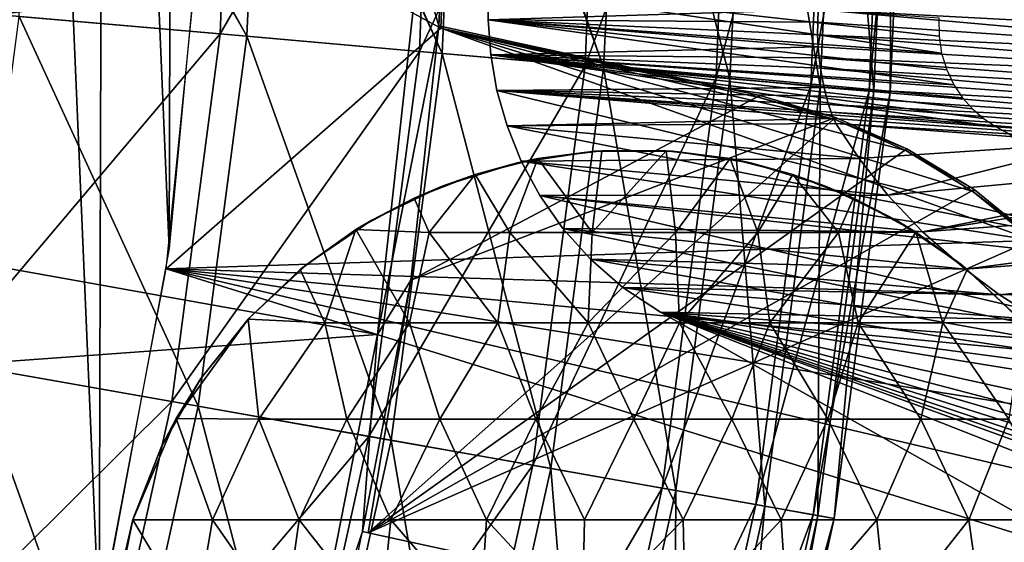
# Model space of a CAD drawing. Header units: millimetres. Extents: x -208 to -25, y 23 to 205.
# Tile 293 of 635: x -91.93 to -85.93, y 108.43 to 111.61. Entities that reach past the tile are written whole.
import ezdxf

# ---------------------------------------------------------------- set-up
doc = ezdxf.new("R2010")
doc.units = ezdxf.units.MM
doc.header["$LTSCALE"] = 65.185185
for name, color, linetype in [('133', 7, 'CONTINUOUS'), ('14', 7, 'CONTINUOUS'), ('15', 7, 'CONTINUOUS'), ('159', 7, 'CONTINUOUS'), ('16', 7, 'CONTINUOUS'), ('18', 7, 'CONTINUOUS'), ('19', 7, 'CONTINUOUS'), ('246', 7, 'CONTINUOUS'), ('25', 7, 'CONTINUOUS'), ('28', 7, 'CONTINUOUS'), ('315', 7, 'CONTINUOUS'), ('316', 7, 'CONTINUOUS'), ('472', 7, 'CONTINUOUS'), ('515', 7, 'CONTINUOUS'), ('516', 7, 'CONTINUOUS'), ('522', 7, 'CONTINUOUS'), ('546', 7, 'CONTINUOUS')]:
    doc.layers.add(name, color=color, linetype=linetype)

msp = doc.modelspace()

# ---------------------------------------------------------------- linework, layer by layer
at = {"layer": '133', "linetype": 'CONTINUOUS'}
for points in [[(-89.0709, 111.8203, -158.2812), (-86.3083, 111.4085, -162.706), (-89.0758, 111.6128, -158.2981), (-89.0709, 111.8203, -158.2812)], [(-86.3083, 111.4085, -162.706), (-89.0709, 111.8203, -158.2812), (-86.324, 111.5132, -162.6684), (-86.3083, 111.4085, -162.706)], [(-86.324, 111.5132, -162.6684), (-89.0709, 111.8203, -158.2812), (-86.3252, 111.6238, -162.6536), (-86.324, 111.5132, -162.6684)], [(-86.2767, 111.3085, -162.7688), (-86.2331, 111.2169, -162.8499), (-89.0758, 111.6128, -158.2981), (-86.2767, 111.3085, -162.7688)], [(-89.0758, 111.6128, -158.2981), (-86.2331, 111.2169, -162.8499), (-89.06, 111.3988, -158.3512), (-89.0758, 111.6128, -158.2981)], [(-86.3083, 111.4085, -162.706), (-86.2767, 111.3085, -162.7688), (-89.0758, 111.6128, -158.2981), (-86.3083, 111.4085, -162.706)], [(-86.0519, 111.01, -163.1654), (-85.9759, 110.9605, -163.2928), (-89.06, 111.3988, -158.3512), (-86.0519, 111.01, -163.1654)], [(-89.06, 111.3988, -158.3512), (-85.9759, 110.9605, -163.2928), (-89.0221, 111.1827, -158.4422), (-89.06, 111.3988, -158.3512)], [(-86.1201, 111.0692, -163.0491), (-86.0519, 111.01, -163.1654), (-89.06, 111.3988, -158.3512), (-86.1201, 111.0692, -163.0491)], [(-86.1809, 111.1379, -162.9432), (-86.1201, 111.0692, -163.0491), (-89.06, 111.3988, -158.3512), (-86.1809, 111.1379, -162.9432)], [(-86.2331, 111.2169, -162.8499), (-86.1809, 111.1379, -162.9432), (-89.06, 111.3988, -158.3512), (-86.2331, 111.2169, -162.8499)], [(-85.9759, 110.9605, -163.2928), (-84.3662, 110.0547, -165.9852), (-89.0221, 111.1827, -158.4422), (-85.9759, 110.9605, -163.2928)], [(-89.0221, 111.1827, -158.4422), (-84.3662, 110.0547, -165.9852), (-88.9603, 110.9655, -158.5738), (-89.0221, 111.1827, -158.4422)], [(-88.9603, 110.9655, -158.5738), (-84.3662, 110.0547, -165.9852), (-88.8733, 110.7503, -158.7472), (-88.9603, 110.9655, -158.5738)], [(-88.8733, 110.7503, -158.7472), (-84.3662, 110.0547, -165.9852), (-88.7601, 110.5407, -158.9635), (-88.8733, 110.7503, -158.7472)], [(-84.3662, 110.0547, -165.9852), (-82.7227, 109.1296, -168.76), (-88.7601, 110.5407, -158.9635), (-84.3662, 110.0547, -165.9852)], [(-88.7601, 110.5407, -158.9635), (-82.7227, 109.1296, -168.76), (-88.6197, 110.3402, -159.2229), (-88.7601, 110.5407, -158.9635)], [(-88.6197, 110.3402, -159.2229), (-82.7227, 109.1296, -168.76), (-88.4514, 110.1525, -159.5254), (-88.6197, 110.3402, -159.2229)], [(-88.4514, 110.1525, -159.5254), (-82.7227, 109.1296, -168.76), (-88.2536, 109.9811, -159.8725), (-88.4514, 110.1525, -159.5254)], [(-88.2536, 109.9811, -159.8725), (-82.7227, 109.1296, -168.76), (-88.0242, 109.8303, -160.266), (-88.2536, 109.9811, -159.8725)], [(-82.7227, 109.1296, -168.76), (-82.9281, 107.8257, -168.76), (-88.0242, 109.8303, -160.266), (-82.7227, 109.1296, -168.76)], [(-88.0242, 109.8303, -160.266), (-82.9281, 107.8257, -168.76), (-85.8, 108.578, -164.0611), (-88.0242, 109.8303, -160.266)]]:
    msp.add_3dface(points, dxfattribs=at)
at = {"layer": '14', "linetype": 'CONTINUOUS'}
for points in [[(-89.3764, 111.5769, -166.26), (-89.2739, 113.7995, -167.76), (-89.4992, 111.9912, -148.76), (-89.3764, 111.5769, -166.26)], [(-89.3646, 111.5609, -167.76), (-89.2739, 113.7995, -167.76), (-89.3764, 111.5769, -166.26), (-89.3646, 111.5609, -167.76)], [(-89.7504, 109.6933, -148.76), (-89.3764, 111.5769, -166.26), (-89.4992, 111.9912, -148.76), (-89.7504, 109.6933, -148.76)], [(-89.5476, 110.0247, -166.26), (-89.3764, 111.5769, -166.26), (-89.7504, 109.6933, -148.76), (-89.5476, 110.0247, -166.26)], [(-89.8074, 108.4848, -166.26), (-89.5476, 110.0247, -166.26), (-89.842, 108.4923, -162.2069), (-89.8074, 108.4848, -166.26)], [(-89.842, 108.4923, -162.2069), (-89.5476, 110.0247, -166.26), (-89.7504, 109.6933, -148.76), (-89.842, 108.4923, -162.2069)], [(-90.1976, 107.4224, -148.76), (-89.842, 108.4923, -162.2069), (-89.7504, 109.6933, -148.76), (-90.1976, 107.4224, -148.76)], [(-89.9437, 108.0027, -162.2116), (-89.842, 108.4923, -162.2069), (-90.1976, 107.4224, -148.76), (-89.9437, 108.0027, -162.2116)]]:
    msp.add_3dface(points, dxfattribs=at)
at = {"layer": '15', "linetype": 'CONTINUOUS'}
msp.add_3dface([(-89.8074, 108.4848, -166.26), (-89.842, 108.4923, -162.2069), (-85.8815, 107.6307, -166.26), (-89.8074, 108.4848, -166.26)], dxfattribs=at)
at = {"layer": '159', "linetype": 'CONTINUOUS'}
for points in [[(-86.9528, 110.9797, -60.3613), (-86.8124, 110.7661, -56.8951), (-85.37, 110.8622, -56.1528), (-86.9528, 110.9797, -60.3613)], [(-86.8124, 110.7661, -56.8951), (-86.6374, 110.5429, -53.2259), (-85.37, 110.8622, -56.1528), (-86.8124, 110.7661, -56.8951)], [(-85.37, 110.8622, -56.1528), (-86.6374, 110.5429, -53.2259), (-84.1527, 110.7749, -52.9988), (-85.37, 110.8622, -56.1528)], [(-86.6374, 110.5429, -53.2259), (-86.4258, 110.3202, -49.3351), (-84.1527, 110.7749, -52.9988), (-86.6374, 110.5429, -53.2259)], [(-84.1527, 110.7749, -52.9988), (-86.4258, 110.3202, -49.3351), (-83.743, 110.7459, -51.949), (-84.1527, 110.7749, -52.9988)], [(-83.743, 110.7459, -51.949), (-86.4258, 110.3202, -49.3351), (-82.0879, 110.6299, -47.75), (-83.743, 110.7459, -51.949)], [(-86.4258, 110.3202, -49.3351), (-86.1651, 110.0916, -45.279), (-82.0879, 110.6299, -47.75), (-86.4258, 110.3202, -49.3351)], [(-82.0879, 110.6299, -47.75), (-86.1651, 110.0916, -45.279), (-80.5308, 110.5198, -43.8157), (-82.0879, 110.6299, -47.75)], [(-86.1651, 110.0916, -45.279), (-85.9542, 109.935, -42.5167), (-80.5308, 110.5198, -43.8157), (-86.1651, 110.0916, -45.279)], [(-80.5308, 110.5198, -43.8157), (-85.9542, 109.935, -42.5167), (-80.4483, 110.5138, -43.6067), (-80.5308, 110.5198, -43.8157)], [(-85.9542, 109.935, -42.5167), (-85.7122, 109.784, -39.6978), (-80.4483, 110.5138, -43.6067), (-85.9542, 109.935, -42.5167)]]:
    msp.add_3dface(points, dxfattribs=at)
at = {"layer": '16', "linetype": 'CONTINUOUS'}
for points in [[(-89.3764, 111.5769, -166.26), (-89.5476, 110.0247, -166.26), (-87.4184, 111.151, -166.26), (-89.3764, 111.5769, -166.26)], [(-87.4184, 111.151, -166.26), (-89.5476, 110.0247, -166.26), (-86.956, 111.0174, -166.26), (-87.4184, 111.151, -166.26)], [(-89.5476, 110.0247, -166.26), (-89.8074, 108.4848, -166.26), (-86.956, 111.0174, -166.26), (-89.5476, 110.0247, -166.26)], [(-86.956, 111.0174, -166.26), (-89.8074, 108.4848, -166.26), (-86.5206, 110.8265, -166.26), (-86.956, 111.0174, -166.26)], [(-86.5206, 110.8265, -166.26), (-89.8074, 108.4848, -166.26), (-86.1102, 110.5773, -166.26), (-86.5206, 110.8265, -166.26)], [(-86.1102, 110.5773, -166.26), (-89.8074, 108.4848, -166.26), (-85.7385, 110.2777, -166.26), (-86.1102, 110.5773, -166.26)], [(-89.8074, 108.4848, -166.26), (-85.8815, 107.6307, -166.26), (-85.7385, 110.2777, -166.26), (-89.8074, 108.4848, -166.26)]]:
    msp.add_3dface(points, dxfattribs=at)
at = {"layer": '18', "linetype": 'CONTINUOUS'}
for points in [[(-89.3646, 111.5609, -167.76), (-89.3764, 111.5769, -166.26), (-87.4184, 111.151, -166.26), (-89.3646, 111.5609, -167.76)], [(-89.3646, 111.5609, -167.76), (-87.4184, 111.151, -166.26), (-87.4212, 111.1382, -167.76), (-89.3646, 111.5609, -167.76)]]:
    msp.add_3dface(points, dxfattribs=at)
at = {"layer": '19', "linetype": 'CONTINUOUS'}
for points in [[(-87.4184, 111.151, -166.26), (-86.956, 111.0174, -166.26), (-87.4212, 111.1382, -167.76), (-87.4184, 111.151, -166.26)], [(-87.4212, 111.1382, -167.76), (-86.956, 111.0174, -166.26), (-86.9605, 111.0051, -167.76), (-87.4212, 111.1382, -167.76)], [(-86.956, 111.0174, -166.26), (-86.5206, 110.8265, -166.26), (-86.9605, 111.0051, -167.76), (-86.956, 111.0174, -166.26)], [(-86.9605, 111.0051, -167.76), (-86.5206, 110.8265, -166.26), (-86.5266, 110.8149, -167.76), (-86.9605, 111.0051, -167.76)], [(-86.5206, 110.8265, -166.26), (-86.1102, 110.5773, -166.26), (-86.5266, 110.8149, -167.76), (-86.5206, 110.8265, -166.26)], [(-86.5266, 110.8149, -167.76), (-86.1102, 110.5773, -166.26), (-86.1178, 110.5665, -167.76), (-86.5266, 110.8149, -167.76)], [(-86.1102, 110.5773, -166.26), (-85.7385, 110.2777, -166.26), (-86.1178, 110.5665, -167.76), (-86.1102, 110.5773, -166.26)], [(-86.1178, 110.5665, -167.76), (-85.7385, 110.2777, -166.26), (-85.7474, 110.2681, -167.76), (-86.1178, 110.5665, -167.76)]]:
    msp.add_3dface(points, dxfattribs=at)
at = {"layer": '246', "linetype": 'CONTINUOUS'}
for points in [[(-87.0524, 111.7629, -62.3346), (-87.0614, 111.6765, -62.3811), (-83.5509, 111.4884, -53.1956), (-87.0524, 111.7629, -62.3346)], [(-83.5659, 111.6138, -53.1862), (-87.0524, 111.7629, -62.3346), (-83.5509, 111.4884, -53.1956), (-83.5659, 111.6138, -53.1862)], [(-83.5599, 111.3629, -53.1956), (-87.0614, 111.6765, -62.3811), (-87.0646, 111.5987, -62.3392), (-83.5599, 111.3629, -53.1956)], [(-83.5509, 111.4884, -53.1956), (-87.0614, 111.6765, -62.3811), (-83.5599, 111.3629, -53.1956), (-83.5509, 111.4884, -53.1956)], [(-87.0647, 111.5218, -62.2844), (-83.5599, 111.3629, -53.1956), (-87.0646, 111.5987, -62.3392), (-87.0647, 111.5218, -62.2844)], [(-83.5926, 111.2409, -53.1862), (-83.5599, 111.3629, -53.1956), (-87.0647, 111.5218, -62.2844), (-83.5926, 111.2409, -53.1862)], [(-87.0614, 111.4487, -62.1969), (-83.5926, 111.2409, -53.1862), (-87.0647, 111.5218, -62.2844), (-87.0614, 111.4487, -62.1969)], [(-87.0556, 111.3813, -62.086), (-83.5926, 111.2409, -53.1862), (-87.0614, 111.4487, -62.1969), (-87.0556, 111.3813, -62.086)], [(-83.6464, 111.126, -53.1685), (-83.5926, 111.2409, -53.1862), (-87.0556, 111.3813, -62.086), (-83.6464, 111.126, -53.1685)], [(-87.0475, 111.318, -61.9538), (-83.6464, 111.126, -53.1685), (-87.0556, 111.3813, -62.086), (-87.0475, 111.318, -61.9538)], [(-83.7185, 111.0214, -53.1434), (-83.6464, 111.126, -53.1685), (-87.0475, 111.318, -61.9538), (-83.7185, 111.0214, -53.1434)], [(-87.0374, 111.258, -61.8007), (-83.7185, 111.0214, -53.1434), (-87.0475, 111.318, -61.9538), (-87.0374, 111.258, -61.8007)], [(-87.0257, 111.2009, -61.6262), (-83.7185, 111.0214, -53.1434), (-87.0374, 111.258, -61.8007), (-87.0257, 111.2009, -61.6262)], [(-83.8061, 110.9308, -53.1119), (-83.7185, 111.0214, -53.1434), (-87.0257, 111.2009, -61.6262), (-83.8061, 110.9308, -53.1119)], [(-87.0124, 111.1469, -61.429), (-83.8061, 110.9308, -53.1119), (-87.0257, 111.2009, -61.6262), (-87.0124, 111.1469, -61.429)], [(-86.9979, 111.0963, -61.207), (-83.8061, 110.9308, -53.1119), (-87.0124, 111.1469, -61.429), (-86.9979, 111.0963, -61.207)], [(-83.9064, 110.8575, -53.075), (-83.8061, 110.9308, -53.1119), (-86.9979, 111.0963, -61.207), (-83.9064, 110.8575, -53.075)], [(-86.9826, 111.0502, -60.9575), (-83.9064, 110.8575, -53.075), (-86.9979, 111.0963, -61.207), (-86.9826, 111.0502, -60.9575)], [(-84.0167, 110.805, -53.0336), (-83.9064, 110.8575, -53.075), (-86.9826, 111.0502, -60.9575), (-84.0167, 110.805, -53.0336)], [(-86.9673, 111.0107, -60.677), (-84.0167, 110.805, -53.0336), (-86.9826, 111.0502, -60.9575), (-86.9673, 111.0107, -60.677)], [(-86.9528, 110.9797, -60.3613), (-84.0167, 110.805, -53.0336), (-86.9673, 111.0107, -60.677), (-86.9528, 110.9797, -60.3613)], [(-86.9528, 110.9797, -60.3613), (-85.37, 110.8622, -56.1528), (-84.0167, 110.805, -53.0336), (-86.9528, 110.9797, -60.3613)]]:
    msp.add_3dface(points, dxfattribs=at)
at = {"layer": '25', "linetype": 'CONTINUOUS'}
for points in [[(-89.2739, 113.7995, -167.76), (-89.3646, 111.5609, -167.76), (-90.8141, 112.3486, -167.76), (-89.2739, 113.7995, -167.76)], [(-90.8141, 112.3486, -167.76), (-89.3646, 111.5609, -167.76), (-91.0396, 110.0947, -167.76), (-90.8141, 112.3486, -167.76)], [(-89.3646, 111.5609, -167.76), (-85.7474, 110.2681, -167.76), (-91.0396, 110.0947, -167.76), (-89.3646, 111.5609, -167.76)], [(-89.3646, 111.5609, -167.76), (-87.4212, 111.1382, -167.76), (-86.9605, 111.0051, -167.76), (-89.3646, 111.5609, -167.76)], [(-89.3646, 111.5609, -167.76), (-86.9605, 111.0051, -167.76), (-86.5266, 110.8149, -167.76), (-89.3646, 111.5609, -167.76)], [(-89.3646, 111.5609, -167.76), (-86.5266, 110.8149, -167.76), (-86.1178, 110.5665, -167.76), (-89.3646, 111.5609, -167.76)], [(-89.3646, 111.5609, -167.76), (-86.1178, 110.5665, -167.76), (-85.7474, 110.2681, -167.76), (-89.3646, 111.5609, -167.76)], [(-85.7474, 110.2681, -167.76), (-85.4178, 109.9214, -167.76), (-91.0396, 110.0947, -167.76), (-85.7474, 110.2681, -167.76)], [(-91.4637, 107.8644, -167.76), (-91.0396, 110.0947, -167.76), (-84.618, 108.0964, -167.76), (-91.4637, 107.8644, -167.76)], [(-85.1397, 109.5378, -167.76), (-84.9117, 109.1159, -167.76), (-91.0396, 110.0947, -167.76), (-85.1397, 109.5378, -167.76)], [(-91.0396, 110.0947, -167.76), (-84.9117, 109.1159, -167.76), (-84.7262, 108.6118, -167.76), (-91.0396, 110.0947, -167.76)], [(-85.4178, 109.9214, -167.76), (-85.1397, 109.5378, -167.76), (-91.0396, 110.0947, -167.76), (-85.4178, 109.9214, -167.76)], [(-84.618, 108.0964, -167.76), (-91.0396, 110.0947, -167.76), (-84.7262, 108.6118, -167.76), (-84.618, 108.0964, -167.76)]]:
    msp.add_3dface(points, dxfattribs=at)
at = {"layer": '28', "linetype": 'CONTINUOUS'}
for points in [[(-96.9735, 110.9844, -148.76), (-89.4992, 111.9912, -148.76), (-96.7964, 112.8438, -148.76), (-96.9735, 110.9844, -148.76)], [(-89.7504, 109.6933, -148.76), (-89.4992, 111.9912, -148.76), (-96.9735, 110.9844, -148.76), (-89.7504, 109.6933, -148.76)], [(-97.3269, 109.1439, -148.76), (-89.7504, 109.6933, -148.76), (-96.9735, 110.9844, -148.76), (-97.3269, 109.1439, -148.76)], [(-90.1976, 107.4224, -148.76), (-89.7504, 109.6933, -148.76), (-97.3269, 109.1439, -148.76), (-90.1976, 107.4224, -148.76)], [(-97.8514, 107.3509, -148.76), (-90.1976, 107.4224, -148.76), (-97.3269, 109.1439, -148.76), (-97.8514, 107.3509, -148.76)]]:
    msp.add_3dface(points, dxfattribs=at)
at = {"layer": '315', "linetype": 'CONTINUOUS'}
for points in [[(-87.0614, 111.6765, -62.3811), (-89.0709, 111.8203, -158.2812), (-89.0758, 111.6128, -158.2981), (-87.0614, 111.6765, -62.3811)], [(-87.0614, 111.6765, -62.3811), (-89.0758, 111.6128, -158.2981), (-87.0646, 111.5987, -62.3392), (-87.0614, 111.6765, -62.3811)], [(-89.0758, 111.6128, -158.2981), (-89.06, 111.3988, -158.3512), (-87.0614, 111.4487, -62.1969), (-89.0758, 111.6128, -158.2981)], [(-89.0758, 111.6128, -158.2981), (-87.0614, 111.4487, -62.1969), (-87.0647, 111.5218, -62.2844), (-89.0758, 111.6128, -158.2981)], [(-89.0758, 111.6128, -158.2981), (-87.0647, 111.5218, -62.2844), (-87.0646, 111.5987, -62.3392), (-89.0758, 111.6128, -158.2981)], [(-89.06, 111.3988, -158.3512), (-87.0556, 111.3813, -62.086), (-87.0614, 111.4487, -62.1969), (-89.06, 111.3988, -158.3512)], [(-89.06, 111.3988, -158.3512), (-89.0221, 111.1827, -158.4422), (-87.0257, 111.2009, -61.6262), (-89.06, 111.3988, -158.3512)], [(-89.06, 111.3988, -158.3512), (-87.0257, 111.2009, -61.6262), (-87.0374, 111.258, -61.8007), (-89.06, 111.3988, -158.3512)], [(-89.06, 111.3988, -158.3512), (-87.0374, 111.258, -61.8007), (-87.0475, 111.318, -61.9538), (-89.06, 111.3988, -158.3512)], [(-89.06, 111.3988, -158.3512), (-87.0475, 111.318, -61.9538), (-87.0556, 111.3813, -62.086), (-89.06, 111.3988, -158.3512)], [(-89.0221, 111.1827, -158.4422), (-87.0124, 111.1469, -61.429), (-87.0257, 111.2009, -61.6262), (-89.0221, 111.1827, -158.4422)], [(-89.0221, 111.1827, -158.4422), (-88.9603, 110.9655, -158.5738), (-86.9673, 111.0107, -60.677), (-89.0221, 111.1827, -158.4422)], [(-89.0221, 111.1827, -158.4422), (-86.9673, 111.0107, -60.677), (-86.9826, 111.0502, -60.9575), (-89.0221, 111.1827, -158.4422)], [(-89.0221, 111.1827, -158.4422), (-86.9826, 111.0502, -60.9575), (-86.9979, 111.0963, -61.207), (-89.0221, 111.1827, -158.4422)], [(-89.0221, 111.1827, -158.4422), (-86.9979, 111.0963, -61.207), (-87.0124, 111.1469, -61.429), (-89.0221, 111.1827, -158.4422)], [(-88.9603, 110.9655, -158.5738), (-86.9528, 110.9797, -60.3613), (-86.9673, 111.0107, -60.677), (-88.9603, 110.9655, -158.5738)], [(-88.9603, 110.9655, -158.5738), (-86.8124, 110.7661, -56.8951), (-86.9528, 110.9797, -60.3613), (-88.9603, 110.9655, -158.5738)], [(-88.9603, 110.9655, -158.5738), (-88.8733, 110.7503, -158.7472), (-86.8124, 110.7661, -56.8951), (-88.9603, 110.9655, -158.5738)], [(-88.8733, 110.7503, -158.7472), (-86.6374, 110.5429, -53.2259), (-86.8124, 110.7661, -56.8951), (-88.8733, 110.7503, -158.7472)], [(-88.8733, 110.7503, -158.7472), (-88.7601, 110.5407, -158.9635), (-86.6374, 110.5429, -53.2259), (-88.8733, 110.7503, -158.7472)], [(-88.7601, 110.5407, -158.9635), (-86.4258, 110.3202, -49.3351), (-86.6374, 110.5429, -53.2259), (-88.7601, 110.5407, -158.9635)], [(-88.7601, 110.5407, -158.9635), (-88.6197, 110.3402, -159.2229), (-86.4258, 110.3202, -49.3351), (-88.7601, 110.5407, -158.9635)], [(-88.6197, 110.3402, -159.2229), (-88.4514, 110.1525, -159.5254), (-86.1651, 110.0916, -45.279), (-88.6197, 110.3402, -159.2229)], [(-88.6197, 110.3402, -159.2229), (-86.1651, 110.0916, -45.279), (-86.4258, 110.3202, -49.3351), (-88.6197, 110.3402, -159.2229)], [(-88.4514, 110.1525, -159.5254), (-88.2536, 109.9811, -159.8725), (-85.9542, 109.935, -42.5167), (-88.4514, 110.1525, -159.5254)], [(-88.4514, 110.1525, -159.5254), (-85.9542, 109.935, -42.5167), (-86.1651, 110.0916, -45.279), (-88.4514, 110.1525, -159.5254)], [(-88.2536, 109.9811, -159.8725), (-88.0242, 109.8303, -160.266), (-85.7122, 109.784, -39.6978), (-88.2536, 109.9811, -159.8725)], [(-88.2536, 109.9811, -159.8725), (-85.7122, 109.784, -39.6978), (-85.9542, 109.935, -42.5167), (-88.2536, 109.9811, -159.8725)], [(-88.0242, 109.8303, -160.266), (-85.4375, 109.6452, -36.8213), (-85.7122, 109.784, -39.6978), (-88.0242, 109.8303, -160.266)]]:
    msp.add_3dface(points, dxfattribs=at)
at = {"layer": '316', "linetype": 'CONTINUOUS'}
for points in [[(-88.0242, 109.8303, -160.266), (-85.8, 108.578, -164.0611), (-77.2508, 105.9273, 38.882), (-88.0242, 109.8303, -160.266)], [(-88.0242, 109.8303, -160.266), (-77.2508, 105.9273, 38.882), (-78.5292, 106.507, 26.9771), (-88.0242, 109.8303, -160.266)], [(-88.0242, 109.8303, -160.266), (-78.5292, 106.507, 26.9771), (-79.7287, 107.0511, 15.8215), (-88.0242, 109.8303, -160.266)], [(-88.0242, 109.8303, -160.266), (-79.7287, 107.0511, 15.8215), (-80.8499, 107.5599, 5.4118), (-88.0242, 109.8303, -160.266)], [(-88.0242, 109.8303, -160.266), (-80.8499, 107.5599, 5.4118), (-81.8989, 108.0361, -4.3079), (-88.0242, 109.8303, -160.266)], [(-88.0242, 109.8303, -160.266), (-81.8989, 108.0361, -4.3079), (-82.8787, 108.4811, -13.3626), (-88.0242, 109.8303, -160.266)], [(-88.0242, 109.8303, -160.266), (-82.8787, 108.4811, -13.3626), (-83.7924, 108.8964, -21.7784), (-88.0242, 109.8303, -160.266)], [(-88.0242, 109.8303, -160.266), (-83.7924, 108.8964, -21.7784), (-84.6453, 109.2844, -29.5972), (-88.0242, 109.8303, -160.266)], [(-88.0242, 109.8303, -160.266), (-84.6453, 109.2844, -29.5972), (-85.4375, 109.6452, -36.8213), (-88.0242, 109.8303, -160.266)]]:
    msp.add_3dface(points, dxfattribs=at)
at = {"layer": '472', "linetype": 'CONTINUOUS'}
for points in [[(-76.599, 105.7854, -168.76), (-84.3662, 110.0547, -165.9852), (-85.9759, 110.9605, -163.2928), (-76.599, 105.7854, -168.76)], [(-76.599, 105.7854, -168.76), (-85.9759, 110.9605, -163.2928), (-84.151, 110.8299, -76.2031), (-76.599, 105.7854, -168.76)]]:
    msp.add_3dface(points, dxfattribs=at)
at = {"layer": '515', "linetype": 'CONTINUOUS'}
for points in [[(-88.3816, 110.8145, -168.46), (-88.4402, 110.3162, -168.8372), (-88.772, 110.7664, -168.46), (-88.3816, 110.8145, -168.46)], [(-87.9893, 110.8144, -168.46), (-88.4402, 110.3162, -168.8372), (-88.3816, 110.8145, -168.46), (-87.9893, 110.8144, -168.46)], [(-87.9327, 110.3162, -168.8372), (-88.4402, 110.3162, -168.8372), (-87.9893, 110.8144, -168.46), (-87.9327, 110.3162, -168.8372)], [(-87.5994, 110.7661, -168.46), (-87.9327, 110.3162, -168.8372), (-87.9893, 110.8144, -168.46), (-87.5994, 110.7661, -168.46)], [(-88.772, 110.7664, -168.46), (-88.9437, 110.3162, -168.7737), (-89.1556, 110.6701, -168.46), (-88.772, 110.7664, -168.46)], [(-88.4402, 110.3162, -168.8372), (-88.9437, 110.3162, -168.7737), (-88.772, 110.7664, -168.46), (-88.4402, 110.3162, -168.8372)], [(-87.4291, 110.3162, -168.7737), (-87.9327, 110.3162, -168.8372), (-87.5994, 110.7661, -168.46), (-87.4291, 110.3162, -168.7737)], [(-87.2166, 110.6699, -168.46), (-87.4291, 110.3162, -168.7737), (-87.5994, 110.7661, -168.46), (-87.2166, 110.6699, -168.46)], [(-89.1556, 110.6701, -168.46), (-89.4354, 110.3162, -168.6478), (-89.5273, 110.526, -168.46), (-89.1556, 110.6701, -168.46)], [(-88.9437, 110.3162, -168.7737), (-89.4354, 110.3162, -168.6478), (-89.1556, 110.6701, -168.46), (-88.9437, 110.3162, -168.7737)], [(-86.9375, 110.3162, -168.6479), (-87.4291, 110.3162, -168.7737), (-87.2166, 110.6699, -168.46), (-86.9375, 110.3162, -168.6479)], [(-86.8456, 110.526, -168.46), (-86.9375, 110.3162, -168.6479), (-87.2166, 110.6699, -168.46), (-86.8456, 110.526, -168.46)], [(-89.4354, 110.3162, -168.6478), (-89.883, 110.3337, -168.46), (-89.5273, 110.526, -168.46), (-89.4354, 110.3162, -168.6478)], [(-86.4646, 110.3177, -168.46), (-86.9375, 110.3162, -168.6479), (-86.8456, 110.526, -168.46), (-86.4646, 110.3177, -168.46)], [(-89.883, 110.3337, -168.46), (-90.0728, 109.7657, -168.7334), (-90.222, 110.0895, -168.46), (-89.883, 110.3337, -168.46)], [(-89.5562, 109.7657, -168.9414), (-90.0728, 109.7657, -168.7334), (-89.883, 110.3337, -168.46), (-89.5562, 109.7657, -168.9414)], [(-89.4354, 110.3162, -168.6478), (-89.5562, 109.7657, -168.9414), (-89.883, 110.3337, -168.46), (-89.4354, 110.3162, -168.6478)], [(-89.0173, 109.7657, -169.0819), (-89.5562, 109.7657, -168.9414), (-89.4354, 110.3162, -168.6478), (-89.0173, 109.7657, -169.0819)], [(-88.9437, 110.3162, -168.7737), (-89.0173, 109.7657, -169.0819), (-89.4354, 110.3162, -168.6478), (-88.9437, 110.3162, -168.7737)], [(-88.4649, 109.7657, -169.1528), (-89.0173, 109.7657, -169.0819), (-88.9437, 110.3162, -168.7737), (-88.4649, 109.7657, -169.1528)], [(-88.4402, 110.3162, -168.8372), (-88.4649, 109.7657, -169.1528), (-88.9437, 110.3162, -168.7737), (-88.4402, 110.3162, -168.8372)], [(-87.908, 109.7657, -169.1528), (-88.4649, 109.7657, -169.1528), (-87.9327, 110.3162, -168.8372), (-87.908, 109.7657, -169.1528)], [(-87.9327, 110.3162, -168.8372), (-88.4649, 109.7657, -169.1528), (-88.4402, 110.3162, -168.8372), (-87.9327, 110.3162, -168.8372)], [(-87.4291, 110.3162, -168.7737), (-87.908, 109.7657, -169.1528), (-87.9327, 110.3162, -168.8372), (-87.4291, 110.3162, -168.7737)], [(-87.3556, 109.7657, -169.082), (-87.908, 109.7657, -169.1528), (-87.4291, 110.3162, -168.7737), (-87.3556, 109.7657, -169.082)], [(-86.9375, 110.3162, -168.6479), (-87.3556, 109.7657, -169.082), (-87.4291, 110.3162, -168.7737), (-86.9375, 110.3162, -168.6479)], [(-86.8168, 109.7657, -168.9414), (-87.3556, 109.7657, -169.082), (-86.9375, 110.3162, -168.6479), (-86.8168, 109.7657, -168.9414)], [(-86.4646, 110.3177, -168.46), (-86.8168, 109.7657, -168.9414), (-86.9375, 110.3162, -168.6479), (-86.4646, 110.3177, -168.46)], [(-86.3001, 109.7657, -168.7334), (-86.8168, 109.7657, -168.9414), (-86.4646, 110.3177, -168.46), (-86.3001, 109.7657, -168.7334)], [(-86.1519, 110.0904, -168.46), (-86.3001, 109.7657, -168.7334), (-86.4646, 110.3177, -168.46), (-86.1519, 110.0904, -168.46)], [(-90.0728, 109.7657, -168.7334), (-90.5402, 109.7883, -168.46), (-90.222, 110.0895, -168.46), (-90.0728, 109.7657, -168.7334)], [(-85.8132, 109.7671, -168.46), (-86.3001, 109.7657, -168.7334), (-86.1519, 110.0904, -168.46), (-85.8132, 109.7671, -168.46)], [(-90.979, 109.1829, -168.46), (-90.8264, 109.4288, -168.46), (-90.5402, 109.7883, -168.46), (-90.979, 109.1829, -168.46)], [(-90.4756, 109.1785, -168.7954), (-90.979, 109.1829, -168.46), (-90.5402, 109.7883, -168.46), (-90.4756, 109.1785, -168.7954)], [(-90.0728, 109.7657, -168.7334), (-90.4756, 109.1785, -168.7954), (-90.5402, 109.7883, -168.46), (-90.0728, 109.7657, -168.7334)], [(-89.9379, 109.1785, -169.0582), (-90.4756, 109.1785, -168.7954), (-90.0728, 109.7657, -168.7334), (-89.9379, 109.1785, -169.0582)], [(-89.5562, 109.7657, -168.9414), (-89.9379, 109.1785, -169.0582), (-90.0728, 109.7657, -168.7334), (-89.5562, 109.7657, -168.9414)], [(-89.3707, 109.1785, -169.2491), (-89.9379, 109.1785, -169.0582), (-89.5562, 109.7657, -168.9414), (-89.3707, 109.1785, -169.2491)], [(-89.0173, 109.7657, -169.0819), (-89.3707, 109.1785, -169.2491), (-89.5562, 109.7657, -168.9414), (-89.0173, 109.7657, -169.0819)], [(-88.7836, 109.1785, -169.365), (-89.3707, 109.1785, -169.2491), (-89.0173, 109.7657, -169.0819), (-88.7836, 109.1785, -169.365)], [(-88.4649, 109.7657, -169.1528), (-88.7836, 109.1785, -169.365), (-89.0173, 109.7657, -169.0819), (-88.4649, 109.7657, -169.1528)], [(-88.1864, 109.1785, -169.4038), (-88.7836, 109.1785, -169.365), (-88.4649, 109.7657, -169.1528), (-88.1864, 109.1785, -169.4038)], [(-87.908, 109.7657, -169.1528), (-88.1864, 109.1785, -169.4038), (-88.4649, 109.7657, -169.1528), (-87.908, 109.7657, -169.1528)], [(-87.5892, 109.1785, -169.365), (-88.1864, 109.1785, -169.4038), (-87.908, 109.7657, -169.1528), (-87.5892, 109.1785, -169.365)], [(-87.3556, 109.7657, -169.082), (-87.5892, 109.1785, -169.365), (-87.908, 109.7657, -169.1528), (-87.3556, 109.7657, -169.082)], [(-87.0021, 109.1785, -169.2491), (-87.5892, 109.1785, -169.365), (-87.3556, 109.7657, -169.082), (-87.0021, 109.1785, -169.2491)], [(-86.8168, 109.7657, -168.9414), (-87.0021, 109.1785, -169.2491), (-87.3556, 109.7657, -169.082), (-86.8168, 109.7657, -168.9414)], [(-86.4349, 109.1785, -169.0582), (-87.0021, 109.1785, -169.2491), (-86.8168, 109.7657, -168.9414), (-86.4349, 109.1785, -169.0582)], [(-86.3001, 109.7657, -168.7334), (-86.4349, 109.1785, -169.0582), (-86.8168, 109.7657, -168.9414), (-86.3001, 109.7657, -168.7334)], [(-85.8972, 109.1785, -168.7954), (-86.4349, 109.1785, -169.0582), (-86.3001, 109.7657, -168.7334), (-85.8972, 109.1785, -168.7954)], [(-85.8132, 109.7671, -168.46), (-85.8972, 109.1785, -168.7954), (-86.3001, 109.7657, -168.7334), (-85.8132, 109.7671, -168.46)], [(-91.2438, 108.565, -168.46), (-91.0661, 109.0159, -168.46), (-90.979, 109.1829, -168.46), (-91.2438, 108.565, -168.46)], [(-90.7571, 108.5649, -168.8163), (-91.2438, 108.565, -168.46), (-90.979, 109.1829, -168.46), (-90.7571, 108.5649, -168.8163)], [(-90.4756, 109.1785, -168.7954), (-90.7571, 108.5649, -168.8163), (-90.979, 109.1829, -168.46), (-90.4756, 109.1785, -168.7954)], [(-90.2296, 108.5649, -169.1082), (-90.7571, 108.5649, -168.8163), (-90.4756, 109.1785, -168.7954), (-90.2296, 108.5649, -169.1082)], [(-89.9379, 109.1785, -169.0582), (-90.2296, 108.5649, -169.1082), (-90.4756, 109.1785, -168.7954), (-89.9379, 109.1785, -169.0582)], [(-89.6696, 108.5649, -169.3313), (-90.2296, 108.5649, -169.1082), (-89.9379, 109.1785, -169.0582), (-89.6696, 108.5649, -169.3313)], [(-89.3707, 109.1785, -169.2491), (-89.6696, 108.5649, -169.3313), (-89.9379, 109.1785, -169.0582), (-89.3707, 109.1785, -169.2491)], [(-89.0858, 108.5649, -169.482), (-89.6696, 108.5649, -169.3313), (-89.3707, 109.1785, -169.2491), (-89.0858, 108.5649, -169.482)], [(-88.7836, 109.1785, -169.365), (-89.0858, 108.5649, -169.482), (-89.3707, 109.1785, -169.2491), (-88.7836, 109.1785, -169.365)], [(-88.4878, 108.5649, -169.558), (-89.0858, 108.5649, -169.482), (-88.7836, 109.1785, -169.365), (-88.4878, 108.5649, -169.558)], [(-88.1864, 109.1785, -169.4038), (-88.4878, 108.5649, -169.558), (-88.7836, 109.1785, -169.365), (-88.1864, 109.1785, -169.4038)], [(-87.8849, 108.5649, -169.558), (-88.4878, 108.5649, -169.558), (-88.1864, 109.1785, -169.4038), (-87.8849, 108.5649, -169.558)], [(-87.5892, 109.1785, -169.365), (-87.8849, 108.5649, -169.558), (-88.1864, 109.1785, -169.4038), (-87.5892, 109.1785, -169.365)], [(-87.2868, 108.5649, -169.482), (-87.8849, 108.5649, -169.558), (-87.5892, 109.1785, -169.365), (-87.2868, 108.5649, -169.482)], [(-87.0021, 109.1785, -169.2491), (-87.2868, 108.5649, -169.482), (-87.5892, 109.1785, -169.365), (-87.0021, 109.1785, -169.2491)], [(-86.7031, 108.5649, -169.3312), (-87.2868, 108.5649, -169.482), (-87.0021, 109.1785, -169.2491), (-86.7031, 108.5649, -169.3312)], [(-86.4349, 109.1785, -169.0582), (-86.7031, 108.5649, -169.3312), (-87.0021, 109.1785, -169.2491), (-86.4349, 109.1785, -169.0582)], [(-86.1431, 108.5649, -169.1081), (-86.7031, 108.5649, -169.3312), (-86.4349, 109.1785, -169.0582), (-86.1431, 108.5649, -169.1081)], [(-85.8972, 109.1785, -168.7954), (-86.1431, 108.5649, -169.1081), (-86.4349, 109.1785, -169.0582), (-85.8972, 109.1785, -168.7954)], [(-85.6156, 108.5649, -168.8162), (-86.1431, 108.5649, -169.1081), (-85.8972, 109.1785, -168.7954), (-85.6156, 108.5649, -168.8162)], [(-91.3711, 107.9335, -168.46), (-91.3521, 108.0881, -168.46), (-91.2438, 108.565, -168.46), (-91.3711, 107.9335, -168.46)], [(-90.8646, 107.9351, -168.8446), (-91.3711, 107.9335, -168.46), (-91.2438, 108.565, -168.46), (-90.8646, 107.9351, -168.8446)], [(-90.7571, 108.5649, -168.8163), (-90.8646, 107.9351, -168.8446), (-91.2438, 108.565, -168.46), (-90.7571, 108.5649, -168.8163)], [(-90.3177, 107.9351, -169.1572), (-90.8646, 107.9351, -168.8446), (-90.7571, 108.5649, -168.8163), (-90.3177, 107.9351, -169.1572)], [(-90.2296, 108.5649, -169.1082), (-90.3177, 107.9351, -169.1572), (-90.7571, 108.5649, -168.8163), (-90.2296, 108.5649, -169.1082)], [(-89.7349, 107.9351, -169.3963), (-90.3177, 107.9351, -169.1572), (-90.2296, 108.5649, -169.1082), (-89.7349, 107.9351, -169.3963)], [(-89.6696, 108.5649, -169.3313), (-89.7349, 107.9351, -169.3963), (-90.2296, 108.5649, -169.1082), (-89.6696, 108.5649, -169.3313)], [(-89.1261, 107.9351, -169.558), (-89.7349, 107.9351, -169.3963), (-89.6696, 108.5649, -169.3313), (-89.1261, 107.9351, -169.558)], [(-89.0858, 108.5649, -169.482), (-89.1261, 107.9351, -169.558), (-89.6696, 108.5649, -169.3313), (-89.0858, 108.5649, -169.482)], [(-88.5014, 107.9351, -169.6396), (-89.1261, 107.9351, -169.558), (-89.0858, 108.5649, -169.482), (-88.5014, 107.9351, -169.6396)], [(-88.4878, 108.5649, -169.558), (-88.5014, 107.9351, -169.6396), (-89.0858, 108.5649, -169.482), (-88.4878, 108.5649, -169.558)], [(-87.8849, 108.5649, -169.558), (-88.5014, 107.9351, -169.6396), (-88.4878, 108.5649, -169.558), (-87.8849, 108.5649, -169.558)], [(-87.8714, 107.9351, -169.6396), (-88.5014, 107.9351, -169.6396), (-87.8849, 108.5649, -169.558), (-87.8714, 107.9351, -169.6396)], [(-87.2868, 108.5649, -169.482), (-87.8714, 107.9351, -169.6396), (-87.8849, 108.5649, -169.558), (-87.2868, 108.5649, -169.482)], [(-87.2468, 107.9351, -169.5581), (-87.8714, 107.9351, -169.6396), (-87.2868, 108.5649, -169.482), (-87.2468, 107.9351, -169.5581)], [(-86.7031, 108.5649, -169.3312), (-87.2468, 107.9351, -169.5581), (-87.2868, 108.5649, -169.482), (-86.7031, 108.5649, -169.3312)], [(-86.6379, 107.9351, -169.3963), (-87.2468, 107.9351, -169.5581), (-86.7031, 108.5649, -169.3312), (-86.6379, 107.9351, -169.3963)], [(-86.1431, 108.5649, -169.1081), (-86.6379, 107.9351, -169.3963), (-86.7031, 108.5649, -169.3312), (-86.1431, 108.5649, -169.1081)], [(-86.0551, 107.9351, -169.1572), (-86.6379, 107.9351, -169.3963), (-86.1431, 108.5649, -169.1081), (-86.0551, 107.9351, -169.1572)], [(-85.6156, 108.5649, -168.8162), (-86.0551, 107.9351, -169.1572), (-86.1431, 108.5649, -169.1081), (-85.6156, 108.5649, -168.8162)], [(-85.5082, 107.9351, -168.8446), (-86.0551, 107.9351, -169.1572), (-85.6156, 108.5649, -168.8162), (-85.5082, 107.9351, -168.8446)]]:
    msp.add_3dface(points, dxfattribs=at)
at = {"layer": '516', "linetype": 'CONTINUOUS'}
for points in [[(-88.4266, 110.8114, -167.76), (-88.772, 110.7664, -168.46), (-88.8992, 110.74, -167.76), (-88.4266, 110.8114, -167.76)], [(-88.3816, 110.8145, -168.46), (-88.772, 110.7664, -168.46), (-88.4266, 110.8114, -167.76), (-88.3816, 110.8145, -168.46)], [(-87.9482, 110.8116, -167.76), (-88.3816, 110.8145, -168.46), (-88.4266, 110.8114, -167.76), (-87.9482, 110.8116, -167.76)], [(-87.9893, 110.8144, -168.46), (-88.3816, 110.8145, -168.46), (-87.9482, 110.8116, -167.76), (-87.9893, 110.8144, -168.46)], [(-87.5994, 110.7661, -168.46), (-87.9893, 110.8144, -168.46), (-87.9482, 110.8116, -167.76), (-87.5994, 110.7661, -168.46)], [(-87.4747, 110.7403, -167.76), (-87.5994, 110.7661, -168.46), (-87.9482, 110.8116, -167.76), (-87.4747, 110.7403, -167.76)], [(-88.8992, 110.74, -167.76), (-89.1556, 110.6701, -168.46), (-89.3559, 110.5991, -167.76), (-88.8992, 110.74, -167.76)], [(-88.772, 110.7664, -168.46), (-89.1556, 110.6701, -168.46), (-88.8992, 110.74, -167.76), (-88.772, 110.7664, -168.46)], [(-87.2166, 110.6699, -168.46), (-87.5994, 110.7661, -168.46), (-87.4747, 110.7403, -167.76), (-87.2166, 110.6699, -168.46)], [(-87.0169, 110.5991, -167.76), (-87.2166, 110.6699, -168.46), (-87.4747, 110.7403, -167.76), (-87.0169, 110.5991, -167.76)], [(-89.1556, 110.6701, -168.46), (-89.5273, 110.526, -168.46), (-89.3559, 110.5991, -167.76), (-89.1556, 110.6701, -168.46)], [(-86.8456, 110.526, -168.46), (-87.2166, 110.6699, -168.46), (-87.0169, 110.5991, -167.76), (-86.8456, 110.526, -168.46)], [(-89.3559, 110.5991, -167.76), (-89.5273, 110.526, -168.46), (-89.786, 110.392, -167.76), (-89.3559, 110.5991, -167.76)], [(-86.586, 110.3915, -167.76), (-86.8456, 110.526, -168.46), (-87.0169, 110.5991, -167.76), (-86.586, 110.3915, -167.76)], [(-89.5273, 110.526, -168.46), (-89.883, 110.3337, -168.46), (-89.786, 110.392, -167.76), (-89.5273, 110.526, -168.46)], [(-86.4646, 110.3177, -168.46), (-86.8456, 110.526, -168.46), (-86.586, 110.3915, -167.76), (-86.4646, 110.3177, -168.46)], [(-89.786, 110.392, -167.76), (-89.883, 110.3337, -168.46), (-90.1803, 110.1233, -167.76), (-89.786, 110.392, -167.76)], [(-86.1912, 110.1222, -167.76), (-86.4646, 110.3177, -168.46), (-86.586, 110.3915, -167.76), (-86.1912, 110.1222, -167.76)], [(-89.883, 110.3337, -168.46), (-90.222, 110.0895, -168.46), (-90.1803, 110.1233, -167.76), (-89.883, 110.3337, -168.46)], [(-86.1519, 110.0904, -168.46), (-86.4646, 110.3177, -168.46), (-86.1912, 110.1222, -167.76), (-86.1519, 110.0904, -168.46)], [(-90.222, 110.0895, -168.46), (-90.5402, 109.7883, -168.46), (-90.5306, 109.7987, -167.76), (-90.222, 110.0895, -168.46)], [(-90.1803, 110.1233, -167.76), (-90.222, 110.0895, -168.46), (-90.5306, 109.7987, -167.76), (-90.1803, 110.1233, -167.76)], [(-85.8405, 109.7969, -167.76), (-86.1519, 110.0904, -168.46), (-86.1912, 110.1222, -167.76), (-85.8405, 109.7969, -167.76)], [(-85.8132, 109.7671, -168.46), (-86.1519, 110.0904, -168.46), (-85.8405, 109.7969, -167.76), (-85.8132, 109.7671, -168.46)], [(-90.5306, 109.7987, -167.76), (-90.8264, 109.4288, -168.46), (-90.8289, 109.4252, -167.76), (-90.5306, 109.7987, -167.76)], [(-90.5402, 109.7883, -168.46), (-90.8264, 109.4288, -168.46), (-90.5306, 109.7987, -167.76), (-90.5402, 109.7883, -168.46)], [(-90.8289, 109.4252, -167.76), (-91.0661, 109.0159, -168.46), (-91.0681, 109.0118, -167.76), (-90.8289, 109.4252, -167.76)], [(-90.979, 109.1829, -168.46), (-91.0661, 109.0159, -168.46), (-90.8289, 109.4252, -167.76), (-90.979, 109.1829, -168.46)], [(-90.8264, 109.4288, -168.46), (-90.979, 109.1829, -168.46), (-90.8289, 109.4252, -167.76), (-90.8264, 109.4288, -168.46)], [(-91.0661, 109.0159, -168.46), (-91.2438, 108.565, -168.46), (-91.0681, 109.0118, -167.76), (-91.0661, 109.0159, -168.46)], [(-91.0681, 109.0118, -167.76), (-91.2438, 108.565, -168.46), (-91.2434, 108.5662, -167.76), (-91.0681, 109.0118, -167.76)], [(-91.2438, 108.565, -168.46), (-91.3521, 108.0881, -168.46), (-91.3505, 108.0986, -167.76), (-91.2438, 108.565, -168.46)], [(-91.2434, 108.5662, -167.76), (-91.2438, 108.565, -168.46), (-91.3505, 108.0986, -167.76), (-91.2434, 108.5662, -167.76)]]:
    msp.add_3dface(points, dxfattribs=at)
at = {"layer": '522', "linetype": 'CONTINUOUS'}
for points in [[(-90.6263, 113.7848, 63.3024), (-92.1224, 111.65, 65.439), (-90.7102, 111.5265, 63.2777), (-90.6263, 113.7848, 63.3024)], [(-91.8427, 113.7848, 31.5115), (-90.5482, 111.5123, 33.6882), (-91.9366, 111.6338, 31.5115), (-91.8427, 113.7848, 31.5115)], [(-91.8072, 113.7848, 31.562), (-90.5482, 111.5123, 33.6882), (-91.8427, 113.7848, 31.5115), (-91.8072, 113.7848, 31.562)], [(-90.4489, 113.7848, 33.6882), (-90.5482, 111.5123, 33.6882), (-91.8072, 113.7848, 31.562), (-90.4489, 113.7848, 33.6882)], [(-90.6263, 113.7848, 63.3024), (-90.7102, 111.5265, 63.2777), (-89.404, 113.7848, 61.0277), (-90.6263, 113.7848, 63.3024)], [(-89.404, 113.7848, 61.0277), (-90.7102, 111.5265, 63.2777), (-89.4937, 111.42, 60.9996), (-89.404, 113.7848, 61.0277)], [(-90.4489, 113.7848, 33.6882), (-89.3567, 111.408, 35.9796), (-90.5482, 111.5123, 33.6882), (-90.4489, 113.7848, 33.6882)], [(-90.4194, 113.7848, 33.7392), (-89.3567, 111.408, 35.9796), (-90.4489, 113.7848, 33.6882), (-90.4194, 113.7848, 33.7392)], [(-89.2529, 113.7848, 35.9796), (-89.3567, 111.408, 35.9796), (-90.4194, 113.7848, 33.7392), (-89.2529, 113.7848, 35.9796)], [(-89.404, 113.7848, 61.0277), (-89.4937, 111.42, 60.9996), (-88.3873, 113.7848, 58.6541), (-89.404, 113.7848, 61.0277)], [(-88.3873, 113.7848, 58.6541), (-89.4937, 111.42, 60.9996), (-88.4825, 111.3316, 58.6226), (-88.3873, 113.7848, 58.6541)], [(-89.2529, 113.7848, 35.9796), (-88.3716, 111.3219, 38.3676), (-89.3567, 111.408, 35.9796), (-89.2529, 113.7848, 35.9796)], [(-89.2292, 113.7848, 36.0305), (-88.3716, 111.3219, 38.3676), (-89.2529, 113.7848, 35.9796), (-89.2292, 113.7848, 36.0305)], [(-88.2458, 113.7848, 38.418), (-88.3716, 111.3219, 38.3676), (-89.2292, 113.7848, 36.0305), (-88.2458, 113.7848, 38.418)], [(-88.3873, 113.7848, 58.6541), (-88.4825, 111.3316, 58.6226), (-87.584, 113.7848, 56.2), (-88.3873, 113.7848, 58.6541)], [(-87.584, 113.7848, 56.2), (-88.4825, 111.3316, 58.6226), (-87.6845, 111.2617, 56.1652), (-87.584, 113.7848, 56.2)], [(-88.2458, 113.7848, 38.418), (-87.6005, 111.2544, 40.8337), (-88.3716, 111.3219, 38.3676), (-88.2458, 113.7848, 38.418)], [(-87.477, 113.7848, 40.883), (-87.6005, 111.2544, 40.8337), (-88.2458, 113.7848, 38.418), (-87.477, 113.7848, 40.883)], [(-87.584, 113.7848, 56.2), (-87.6845, 111.2617, 56.1652), (-87.0005, 113.7848, 53.6846), (-87.584, 113.7848, 56.2)], [(-87.0005, 113.7848, 53.6846), (-87.6845, 111.2617, 56.1652), (-87.1059, 111.2111, 53.6466), (-87.0005, 113.7848, 53.6846)], [(-87.477, 113.7848, 40.883), (-87.0495, 111.2062, 43.3585), (-87.6005, 111.2544, 40.8337), (-87.477, 113.7848, 40.883)], [(-86.9287, 113.7848, 43.4064), (-87.0495, 111.2062, 43.3585), (-87.477, 113.7848, 40.883), (-86.9287, 113.7848, 43.4064)], [(-87.0005, 113.7848, 53.6846), (-87.1059, 111.2111, 53.6466), (-86.6413, 113.7848, 51.1275), (-87.0005, 113.7848, 53.6846)], [(-86.6413, 113.7848, 51.1275), (-87.1059, 111.2111, 53.6466), (-86.7512, 111.1801, 51.0866), (-86.6413, 113.7848, 51.1275)], [(-86.9287, 113.7848, 43.4064), (-86.7229, 111.1776, 45.9223), (-87.0495, 111.2062, 43.3585), (-86.9287, 113.7848, 43.4064)], [(-86.6053, 113.7848, 45.9683), (-86.7229, 111.1776, 45.9223), (-86.9287, 113.7848, 43.4064), (-86.6053, 113.7848, 45.9683)], [(-86.6413, 113.7848, 51.1275), (-86.7512, 111.1801, 51.0866), (-86.5092, 113.7848, 48.5487), (-86.6413, 113.7848, 51.1275)], [(-86.5092, 113.7848, 48.5487), (-86.7512, 111.1801, 51.0866), (-86.6232, 111.1689, 48.5051), (-86.5092, 113.7848, 48.5487)], [(-86.6053, 113.7848, 45.9683), (-86.6232, 111.1689, 48.5051), (-86.7229, 111.1776, 45.9223), (-86.6053, 113.7848, 45.9683)], [(-86.5092, 113.7848, 48.5487), (-86.6232, 111.1689, 48.5051), (-86.6053, 113.7848, 45.9683), (-86.5092, 113.7848, 48.5487)], [(-92.1224, 111.65, 65.439), (-92.4013, 109.5314, 65.439), (-90.7102, 111.5265, 63.2777), (-92.1224, 111.65, 65.439)], [(-91.9366, 111.6338, 31.5115), (-90.8451, 109.257, 33.6882), (-92.2176, 109.499, 31.5115), (-91.9366, 111.6338, 31.5115)], [(-90.5482, 111.5123, 33.6882), (-90.8451, 109.257, 33.6882), (-91.9366, 111.6338, 31.5115), (-90.5482, 111.5123, 33.6882)], [(-90.7102, 111.5265, 63.2777), (-92.4013, 109.5314, 65.439), (-91.0053, 109.2853, 63.2777), (-90.7102, 111.5265, 63.2777)], [(-90.7102, 111.5265, 63.2777), (-91.0053, 109.2853, 63.2777), (-89.4937, 111.42, 60.9996), (-90.7102, 111.5265, 63.2777)], [(-90.5482, 111.5123, 33.6882), (-89.6673, 109.0493, 35.9796), (-90.8451, 109.257, 33.6882), (-90.5482, 111.5123, 33.6882)], [(-89.3567, 111.408, 35.9796), (-89.6673, 109.0493, 35.9796), (-90.5482, 111.5123, 33.6882), (-89.3567, 111.408, 35.9796)], [(-89.4937, 111.42, 60.9996), (-91.0053, 109.2853, 63.2777), (-89.8027, 109.0732, 60.9996), (-89.4937, 111.42, 60.9996)], [(-89.4937, 111.42, 60.9996), (-89.8027, 109.0732, 60.9996), (-88.4825, 111.3316, 58.6226), (-89.4937, 111.42, 60.9996)], [(-89.3567, 111.408, 35.9796), (-88.6934, 108.8776, 38.3676), (-89.6673, 109.0493, 35.9796), (-89.3567, 111.408, 35.9796)], [(-88.3716, 111.3219, 38.3676), (-88.6934, 108.8776, 38.3676), (-89.3567, 111.408, 35.9796), (-88.3716, 111.3219, 38.3676)], [(-88.4825, 111.3316, 58.6226), (-89.8027, 109.0732, 60.9996), (-88.8031, 108.897, 58.6226), (-88.4825, 111.3316, 58.6226)], [(-88.4825, 111.3316, 58.6226), (-88.8031, 108.897, 58.6226), (-87.6845, 111.2617, 56.1652), (-88.4825, 111.3316, 58.6226)], [(-88.3716, 111.3219, 38.3676), (-87.9311, 108.7432, 40.8337), (-88.6934, 108.8776, 38.3676), (-88.3716, 111.3219, 38.3676)], [(-87.6005, 111.2544, 40.8337), (-87.9311, 108.7432, 40.8337), (-88.3716, 111.3219, 38.3676), (-87.6005, 111.2544, 40.8337)], [(-87.6845, 111.2617, 56.1652), (-88.8031, 108.897, 58.6226), (-88.0141, 108.7578, 56.1652), (-87.6845, 111.2617, 56.1652)], [(-87.6845, 111.2617, 56.1652), (-88.0141, 108.7578, 56.1652), (-87.1059, 111.2111, 53.6466), (-87.6845, 111.2617, 56.1652)], [(-87.6005, 111.2544, 40.8337), (-87.3864, 108.6472, 43.3585), (-87.9311, 108.7432, 40.8337), (-87.6005, 111.2544, 40.8337)], [(-87.0495, 111.2062, 43.3585), (-87.3864, 108.6472, 43.3585), (-87.6005, 111.2544, 40.8337), (-87.0495, 111.2062, 43.3585)], [(-87.1059, 111.2111, 53.6466), (-88.0141, 108.7578, 56.1652), (-87.4421, 108.657, 53.6466), (-87.1059, 111.2111, 53.6466)], [(-87.1059, 111.2111, 53.6466), (-87.4421, 108.657, 53.6466), (-86.7512, 111.1801, 51.0866), (-87.1059, 111.2111, 53.6466)], [(-86.7512, 111.1801, 51.0866), (-87.4421, 108.657, 53.6466), (-87.0915, 108.5952, 51.0866), (-86.7512, 111.1801, 51.0866)], [(-87.0495, 111.2062, 43.3585), (-87.0635, 108.5902, 45.9223), (-87.3864, 108.6472, 43.3585), (-87.0495, 111.2062, 43.3585)], [(-86.7512, 111.1801, 51.0866), (-87.0915, 108.5952, 51.0866), (-86.6232, 111.1689, 48.5051), (-86.7512, 111.1801, 51.0866)], [(-86.6232, 111.1689, 48.5051), (-87.0915, 108.5952, 51.0866), (-86.9649, 108.5728, 48.5051), (-86.6232, 111.1689, 48.5051)], [(-86.7229, 111.1776, 45.9223), (-87.0635, 108.5902, 45.9223), (-87.0495, 111.2062, 43.3585), (-86.7229, 111.1776, 45.9223)], [(-86.7229, 111.1776, 45.9223), (-86.9649, 108.5728, 48.5051), (-87.0635, 108.5902, 45.9223), (-86.7229, 111.1776, 45.9223)], [(-86.6232, 111.1689, 48.5051), (-86.9649, 108.5728, 48.5051), (-86.7229, 111.1776, 45.9223), (-86.6232, 111.1689, 48.5051)], [(-92.4013, 109.5314, 65.439), (-92.8638, 107.4452, 65.439), (-91.0053, 109.2853, 63.2777), (-92.4013, 109.5314, 65.439)], [(-92.2176, 109.499, 31.5115), (-91.3374, 107.0362, 33.6882), (-92.6837, 107.3969, 31.5115), (-92.2176, 109.499, 31.5115)], [(-90.8451, 109.257, 33.6882), (-91.3374, 107.0362, 33.6882), (-92.2176, 109.499, 31.5115), (-90.8451, 109.257, 33.6882)], [(-91.0053, 109.2853, 63.2777), (-92.8638, 107.4452, 65.439), (-91.4945, 107.0783, 63.2777), (-91.0053, 109.2853, 63.2777)], [(-91.0053, 109.2853, 63.2777), (-91.4945, 107.0783, 63.2777), (-89.8027, 109.0732, 60.9996), (-91.0053, 109.2853, 63.2777)], [(-90.8451, 109.257, 33.6882), (-90.1822, 106.7267, 35.9796), (-91.3374, 107.0362, 33.6882), (-90.8451, 109.257, 33.6882)], [(-89.6673, 109.0493, 35.9796), (-90.1822, 106.7267, 35.9796), (-90.8451, 109.257, 33.6882), (-89.6673, 109.0493, 35.9796)], [(-89.8027, 109.0732, 60.9996), (-91.4945, 107.0783, 63.2777), (-90.315, 106.7623, 60.9996), (-89.8027, 109.0732, 60.9996)], [(-89.8027, 109.0732, 60.9996), (-90.315, 106.7623, 60.9996), (-88.8031, 108.897, 58.6226), (-89.8027, 109.0732, 60.9996)], [(-89.6673, 109.0493, 35.9796), (-89.227, 106.4707, 38.3676), (-90.1822, 106.7267, 35.9796), (-89.6673, 109.0493, 35.9796)], [(-88.6934, 108.8776, 38.3676), (-89.227, 106.4707, 38.3676), (-89.6673, 109.0493, 35.9796), (-88.6934, 108.8776, 38.3676)], [(-88.8031, 108.897, 58.6226), (-90.315, 106.7623, 60.9996), (-89.3346, 106.4995, 58.6226), (-88.8031, 108.897, 58.6226)], [(-88.8031, 108.897, 58.6226), (-89.3346, 106.4995, 58.6226), (-88.0141, 108.7578, 56.1652), (-88.8031, 108.897, 58.6226)], [(-88.6934, 108.8776, 38.3676), (-88.4794, 106.2704, 40.8337), (-89.227, 106.4707, 38.3676), (-88.6934, 108.8776, 38.3676)], [(-87.9311, 108.7432, 40.8337), (-88.4794, 106.2704, 40.8337), (-88.6934, 108.8776, 38.3676), (-87.9311, 108.7432, 40.8337)], [(-88.0141, 108.7578, 56.1652), (-89.3346, 106.4995, 58.6226), (-88.5608, 106.2922, 56.1652), (-88.0141, 108.7578, 56.1652)], [(-88.0141, 108.7578, 56.1652), (-88.5608, 106.2922, 56.1652), (-87.4421, 108.657, 53.6466), (-88.0141, 108.7578, 56.1652)], [(-87.9311, 108.7432, 40.8337), (-87.9451, 106.1272, 43.3585), (-88.4794, 106.2704, 40.8337), (-87.9311, 108.7432, 40.8337)], [(-87.3864, 108.6472, 43.3585), (-87.9451, 106.1272, 43.3585), (-87.9311, 108.7432, 40.8337), (-87.3864, 108.6472, 43.3585)], [(-87.4421, 108.657, 53.6466), (-88.5608, 106.2922, 56.1652), (-87.9997, 106.1419, 53.6466), (-87.4421, 108.657, 53.6466)], [(-87.4421, 108.657, 53.6466), (-87.9997, 106.1419, 53.6466), (-87.0915, 108.5952, 51.0866), (-87.4421, 108.657, 53.6466)], [(-87.3864, 108.6472, 43.3585), (-87.6284, 106.0424, 45.9223), (-87.9451, 106.1272, 43.3585), (-87.3864, 108.6472, 43.3585)], [(-87.0635, 108.5902, 45.9223), (-87.6284, 106.0424, 45.9223), (-87.3864, 108.6472, 43.3585), (-87.0635, 108.5902, 45.9223)], [(-87.0915, 108.5952, 51.0866), (-87.9997, 106.1419, 53.6466), (-87.6558, 106.0497, 51.0866), (-87.0915, 108.5952, 51.0866)], [(-87.0915, 108.5952, 51.0866), (-87.6558, 106.0497, 51.0866), (-86.9649, 108.5728, 48.5051), (-87.0915, 108.5952, 51.0866)], [(-86.9649, 108.5728, 48.5051), (-87.6558, 106.0497, 51.0866), (-87.5317, 106.0165, 48.5051), (-86.9649, 108.5728, 48.5051)], [(-87.0635, 108.5902, 45.9223), (-87.5317, 106.0165, 48.5051), (-87.6284, 106.0424, 45.9223), (-87.0635, 108.5902, 45.9223)], [(-86.9649, 108.5728, 48.5051), (-87.5317, 106.0165, 48.5051), (-87.0635, 108.5902, 45.9223), (-86.9649, 108.5728, 48.5051)]]:
    msp.add_3dface(points, dxfattribs=at)
at = {"layer": '546', "linetype": 'CONTINUOUS'}
for points in [[(-91.4501, 107.9218, -167.76), (-92.0856, 105.6706, -167.76), (-92.0383, 121.7551, -167.76), (-91.4501, 107.9218, -167.76)], [(-91.4168, 119.5032, -167.76), (-91.4501, 107.9218, -167.76), (-92.0383, 121.7551, -167.76), (-91.4168, 119.5032, -167.76)], [(-91.022, 110.2182, -167.76), (-91.4501, 107.9218, -167.76), (-91.4168, 119.5032, -167.76), (-91.022, 110.2182, -167.76)], [(-91.002, 117.2057, -167.76), (-91.022, 110.2182, -167.76), (-91.4168, 119.5032, -167.76), (-91.002, 117.2057, -167.76)], [(-90.8037, 112.5427, -167.76), (-91.022, 110.2182, -167.76), (-91.002, 117.2057, -167.76), (-90.8037, 112.5427, -167.76)]]:
    msp.add_3dface(points, dxfattribs=at)

doc.saveas('drawing.dxf')
